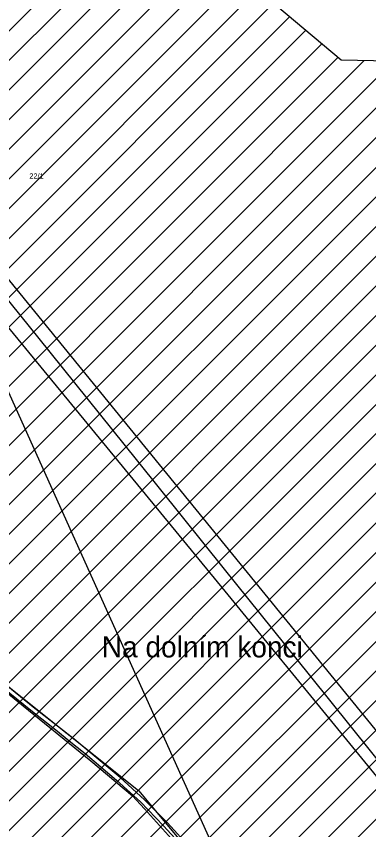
# Model space of a CAD drawing. Extents: x -564810 to -550519, y -1045831 to -1034011.
# Drawn here: x -552974 to -552638, y -1036121 to -1035344 of the extents above; entities that cross this region are included whole.
import ezdxf

# ---------------------------------------------------------------- set-up
doc = ezdxf.new("R2010")
doc.units = 0
for name, color, linetype in [('KN stav', 7, 'Continuous'), ('Odvodněné plochy', 7, 'Continuous'), ('Parcelní čísla', 7, 'Continuous'), ('Polní cesty stavající', 7, 'Continuous'), ('přeložka st silnice', 7, 'Continuous'), ('Vedení VN', 7, 'Continuous'), ('Vrstva 14', 7, 'Continuous')]:
    doc.layers.add(name, color=color, linetype=linetype)

msp = doc.modelspace()

# ---------------------------------------------------------------- linework, layer by layer
at = {"layer": 'KN stav'}
for p, q in [((-553131.79, -1035864.37), (-552857.49, -1036083.1)), ((-553065.86, -1035922.9), (-552972.55, -1035998.2)), ((-552972.55, -1035998.2), (-552903.05, -1036054.91)), ((-552903.05, -1036054.91), (-552863.29, -1036088.07)), ((-552857.49, -1036083.1), (-552780.13, -1036175.29)), ((-552863.29, -1036088.07), (-552851.71, -1036100.72)), ((-552851.71, -1036100.72), (-552814.71, -1036141.73))]:
    msp.add_line(p, q, dxfattribs=at)
at = {"layer": 'Odvodněné plochy'}
msp.add_line((-553395.31, -1036676.98), (-552445.19, -1035726.85), dxfattribs=at)
msp.add_lwpolyline([(-552571.1, -1035387.58), (-552664.04, -1035385.74), (-552883.96, -1035200.74), (-553314.97, -1034849.51)], dxfattribs=at)
at = {"layer": 'Polní cesty stavající'}
for points in [[(-552807.75, -1036138.3), (-552829.83, -1036113.84), (-552851.67, -1036091.87), (-552875, -1036070.79), (-552918.96, -1036033.99), (-552957.86, -1036003.68), (-553004.91, -1035965.66)], [(-553007.21, -1035968.49), (-552960.26, -1036006.29), (-552934.92, -1036026.3), (-552923.66, -1036035.61), (-552908.33, -1036047.66), (-552878.33, -1036073.22), (-552855.44, -1036093.91), (-552833.51, -1036116.7), (-552811.5, -1036140.77)]]:
    msp.add_lwpolyline(points, dxfattribs=at)
at = {"layer": 'přeložka st silnice'}
for p, q in [((-553544.62, -1035921.19), (-552851.49, -1035228.05)), ((-553538.33, -1035943.18), (-552836.12, -1035240.98)), ((-553532.03, -1035965.17), (-552820.76, -1035253.9)), ((-553525.74, -1035987.16), (-552805.4, -1035266.82)), ((-553519.44, -1036009.15), (-552790.04, -1035279.74)), ((-553513, -1036030.99), (-552774.68, -1035292.67)), ((-553506.57, -1036052.84), (-552759.32, -1035305.59)), ((-553500.13, -1036074.69), (-552743.95, -1035318.51)), ((-553493.7, -1036096.54), (-552728.59, -1035331.43)), ((-553487.33, -1036118.46), (-552713.23, -1035344.36)), ((-553481.01, -1036140.41), (-552697.87, -1035357.28)), ((-553474.68, -1036162.37), (-552682.51, -1035370.2)), ((-553468.35, -1036184.32), (-552667.15, -1035383.12)), ((-553467.43, -1036268.26), (-552586.45, -1035387.28)), ((-553462.02, -1036206.28), (-552641.92, -1035386.18)), ((-553458.56, -1036231.1), (-552614.18, -1035386.73)), ((-553482.16, -1036311.27), (-552565.91, -1035395.03)), ((-553631.89, -1036489.29), (-552554.3, -1035411.7)), ((-553620.72, -1036506.41), (-552540.26, -1035425.94)), ((-553609.55, -1036523.52), (-552524.29, -1035438.26)), ((-553598.38, -1036540.63), (-552506.61, -1035448.86)), ((-553586.14, -1036556.67), (-552488.92, -1035459.46)), ((-553573.86, -1036572.68), (-552468.67, -1035467.49)), ((-553561.58, -1036588.69), (-552444.54, -1035471.65)), ((-553549.3, -1036604.69), (-552440.21, -1035495.6)), ((-553510.4, -1036594.07), (-552464.36, -1035548.03)), ((-553459.14, -1036571.1), (-552479.47, -1035591.43)), ((-553450.22, -1036590.46), (-552453.62, -1035593.86)), ((-553441.3, -1036609.83), (-552427.76, -1035596.29)), ((-553432.38, -1036629.19), (-552401.91, -1035598.72)), ((-553423.45, -1036648.55), (-552432.49, -1035657.58)), ((-553414.53, -1036667.91), (-552427.47, -1035680.85)), ((-553322.73, -1036632.67), (-552446.53, -1035756.48)), ((-553263.36, -1036601.59), (-552451.07, -1035789.3)), ((-553212.43, -1036578.95), (-552497.78, -1035864.3)), ((-553155.95, -1036550.75), (-552503.33, -1035898.13)), ((-553112.24, -1036535.33), (-552498.45, -1035921.53)), ((-553071.98, -1036523.35), (-552487.23, -1035938.6)), ((-553034.16, -1036513.81), (-552476.02, -1035955.67))]:
    msp.add_line(p, q, dxfattribs=at)
at = {"layer": 'Vedení VN'}
for points in [[(-553567.53, -1034875.85), (-552617.75, -1036041.77), (-552525.91, -1036160.49), (-552512.48, -1036183.11), (-552698.29, -1036379.56), (-552912.35, -1036500.4), (-553117.93, -1036544.92), (-553344, -1036644.56), (-553507.2, -1036737.84), (-553648.49, -1036896.84), (-553694.41, -1037244.51), (-553658.38, -1037334.97)], [(-552545.26, -1036173.28), (-552777.69, -1035889.21), (-553252.44, -1035311.15), (-553606.39, -1034885.74)], [(-552535.38, -1036170.7), (-552615.17, -1036071.15), (-552694.28, -1035972.71), (-552775.29, -1035871.78), (-552858.09, -1035768.77), (-552941.67, -1035664.72), (-552998.64, -1035594.13), (-553079.78, -1035497.35), (-553163.27, -1035397.16), (-553257.3, -1035282.84), (-553335.17, -1035188.27), (-553563.62, -1034910.91)]]:
    msp.add_lwpolyline(points, dxfattribs=at)
at = {"layer": 'Vrstva 14'}
msp.add_lwpolyline([(-551754.89, -1038428.38), (-553519.59, -1034507.17), (-553502.09, -1034572.44)], dxfattribs=at)

# ---------------------------------------------------------------- texts
at = {"layer": 'Parcelní čísla'}
for s, height, p in [('22/1', 5.1, (-552961.65, -1035498.96)), ('Na dolním konci', 20, (-552892.42, -1035956.01))]:
    msp.add_text(s, height=height, dxfattribs=at).set_placement(p)

doc.saveas('drawing.dxf')
